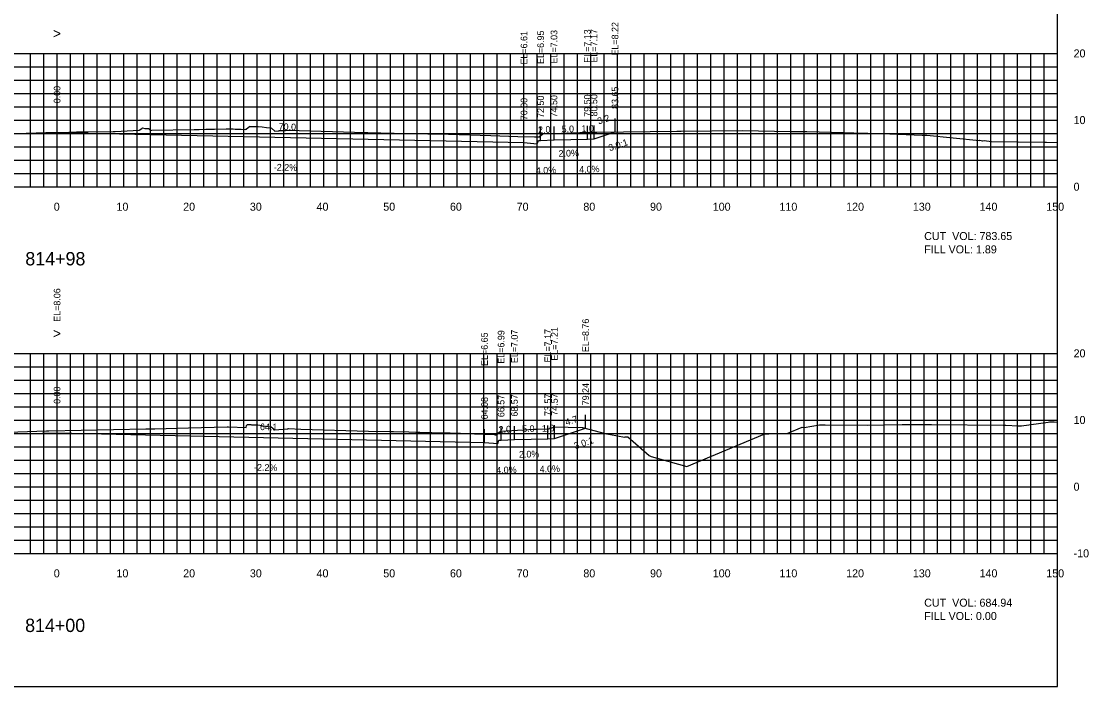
# Model space of a CAD drawing. Extents: x 1797419 to 1809236, y 248759 to 251512.
# Drawn here: x 1805005.6 to 1805165.7, y 250854.9 to 250954.7 of the extents above; entities that cross this region are included whole.
import ezdxf

# ---------------------------------------------------------------- set-up
doc = ezdxf.new("R2010")
doc.units = 0
for name, color, linetype in [('1', 7, 'Continuous'), ('10', 7, 'Continuous'), ('3', 7, 'Continuous'), ('31', 7, 'Continuous'), ('4', 7, 'Continuous'), ('60', 7, 'Continuous'), ('ANNO-TXT', 7, 'Continuous'), ('CL-CNST', 7, 'Continuous'), ('Level 62', 7, 'Continuous'), ('M-ROADS', 7, 'Continuous')]:
    doc.layers.add(name, color=color, linetype=linetype)

msp = doc.modelspace()

# ---------------------------------------------------------------- linework, layer by layer
for p, q in [((1805011, 250938.04), (1805011, 250940.04)), ((1805094.65, 250938.11), (1805094.65, 250940.11)), ((1805081, 250936.5), (1805081, 250938.5)), ((1805083.5, 250936.84), (1805083.5, 250938.84)), ((1805085.5, 250936.92), (1805085.5, 250938.92)), ((1805090.5, 250937.02), (1805090.5, 250939.02)), ((1805091.5, 250937.06), (1805091.5, 250939.06)), ((1805011, 250892.95), (1805011, 250894.95)), ((1805090.24, 250893.65), (1805090.24, 250895.65)), ((1805075.08, 250891.54), (1805075.08, 250893.54)), ((1805077.57, 250891.88), (1805077.57, 250893.88)), ((1805079.57, 250891.96), (1805079.57, 250893.96)), ((1805084.57, 250892.06), (1805084.57, 250894.06)), ((1805085.57, 250892.1), (1805085.57, 250894.1))]:
    msp.add_line(p, q)
msp.add_lwpolyline([(1804861, 250854.89), (1805161, 250854.89), (1805161, 251044.89), (1804861, 251044.89)], close=True)
at = {"layer": '60'}
for p, q in [((1805161, 250929.89), (1805161, 250949.89)), ((1805161.06, 250949.89), (1805161, 250949.89)), ((1805161.06, 250939.89), (1805161, 250939.89)), ((1804861, 250929.89), (1805161, 250929.89)), ((1805011, 250929.83), (1805011, 250929.89)), ((1805021, 250929.83), (1805021, 250929.89)), ((1805031, 250929.83), (1805031, 250929.89)), ((1805041, 250929.83), (1805041, 250929.89)), ((1805051, 250929.83), (1805051, 250929.89)), ((1805061, 250929.83), (1805061, 250929.89)), ((1805071, 250929.83), (1805071, 250929.89)), ((1805081, 250929.83), (1805081, 250929.89)), ((1805091, 250929.83), (1805091, 250929.89)), ((1805101, 250929.83), (1805101, 250929.89)), ((1805111, 250929.83), (1805111, 250929.89)), ((1805121, 250929.83), (1805121, 250929.89)), ((1805131, 250929.83), (1805131, 250929.89)), ((1805141, 250929.83), (1805141, 250929.89)), ((1805151, 250929.83), (1805151, 250929.89)), ((1805161, 250929.83), (1805161, 250929.89)), ((1805161.06, 250929.89), (1805161, 250929.89)), ((1805161, 250874.89), (1805161, 250904.89)), ((1805161.06, 250904.89), (1805161, 250904.89)), ((1805161.06, 250894.89), (1805161, 250894.89)), ((1805161.06, 250884.89), (1805161, 250884.89)), ((1804861, 250874.89), (1805161, 250874.89)), ((1805011, 250874.83), (1805011, 250874.89)), ((1805021, 250874.83), (1805021, 250874.89)), ((1805031, 250874.83), (1805031, 250874.89)), ((1805041, 250874.83), (1805041, 250874.89)), ((1805051, 250874.83), (1805051, 250874.89)), ((1805061, 250874.83), (1805061, 250874.89)), ((1805071, 250874.83), (1805071, 250874.89)), ((1805081, 250874.83), (1805081, 250874.89)), ((1805091, 250874.83), (1805091, 250874.89)), ((1805101, 250874.83), (1805101, 250874.89)), ((1805111, 250874.83), (1805111, 250874.89)), ((1805121, 250874.83), (1805121, 250874.89)), ((1805131, 250874.83), (1805131, 250874.89)), ((1805141, 250874.83), (1805141, 250874.89)), ((1805151, 250874.83), (1805151, 250874.89)), ((1805161, 250874.83), (1805161, 250874.89)), ((1805161.06, 250874.89), (1805161, 250874.89))]:
    msp.add_line(p, q, dxfattribs=at)
at = {"layer": 'CL-CNST'}
for points in [[(1804917.9, 250940.91), (1804929.25, 250937.13), (1804937.25, 250936.81), (1804937.58, 250936.81), (1804937.74, 250936.31), (1804939.74, 250936.48), (1805011, 250938.04), (1805081, 250936.5), (1805083, 250936.34), (1805083.17, 250936.84), (1805083.5, 250936.84), (1805085.5, 250936.92), (1805090.5, 250937.02), (1805091.5, 250937.06), (1805094.65, 250938.11)], [(1804934.67, 250894.94), (1804942.5, 250892.33), (1804950.5, 250892.01), (1804950.83, 250892.01), (1804951, 250891.51), (1804953, 250891.68), (1805011, 250892.95), (1805075.08, 250891.54), (1805077.08, 250891.38), (1805077.24, 250891.88), (1805077.57, 250891.88), (1805079.57, 250891.96), (1805084.57, 250892.06), (1805085.57, 250892.1), (1805090.24, 250893.65)]]:
    msp.add_lwpolyline(points, dxfattribs=at)
at = {"layer": 'Level 62'}
for p, q in [((1804861, 250949.89), (1805161, 250949.89)), ((1805007, 250929.89), (1805007, 250949.89)), ((1805009, 250929.89), (1805009, 250949.89)), ((1805011, 250929.89), (1805011, 250949.89)), ((1805013, 250929.89), (1805013, 250949.89)), ((1805015, 250929.89), (1805015, 250949.89)), ((1805017, 250929.89), (1805017, 250949.89)), ((1805019, 250929.89), (1805019, 250949.89)), ((1805021, 250929.89), (1805021, 250949.89)), ((1805023, 250929.89), (1805023, 250949.89)), ((1805025, 250929.89), (1805025, 250949.89)), ((1805027, 250929.89), (1805027, 250949.89)), ((1805029, 250929.89), (1805029, 250949.89)), ((1805031, 250929.89), (1805031, 250949.89)), ((1805033, 250929.89), (1805033, 250949.89)), ((1805035, 250929.89), (1805035, 250949.89)), ((1805037, 250929.89), (1805037, 250949.89)), ((1805039, 250929.89), (1805039, 250949.89)), ((1805041, 250929.89), (1805041, 250949.89)), ((1805043, 250929.89), (1805043, 250949.89)), ((1805045, 250929.89), (1805045, 250949.89)), ((1805047, 250929.89), (1805047, 250949.89)), ((1805049, 250929.89), (1805049, 250949.89)), ((1805051, 250929.89), (1805051, 250949.89)), ((1805053, 250929.89), (1805053, 250949.89)), ((1805055, 250929.89), (1805055, 250949.89)), ((1805057, 250929.89), (1805057, 250949.89)), ((1805059, 250929.89), (1805059, 250949.89)), ((1805061, 250929.89), (1805061, 250949.89)), ((1805063, 250929.89), (1805063, 250949.89)), ((1805065, 250929.89), (1805065, 250949.89)), ((1805067, 250929.89), (1805067, 250949.89)), ((1805069, 250929.89), (1805069, 250949.89)), ((1805071, 250929.89), (1805071, 250949.89)), ((1805073, 250929.89), (1805073, 250949.89)), ((1805075, 250929.89), (1805075, 250949.89)), ((1805077, 250929.89), (1805077, 250949.89)), ((1805079, 250929.89), (1805079, 250949.89)), ((1805081, 250929.89), (1805081, 250949.89)), ((1805083, 250929.89), (1805083, 250949.89)), ((1805085, 250929.89), (1805085, 250949.89)), ((1805087, 250929.89), (1805087, 250949.89)), ((1805089, 250929.89), (1805089, 250949.89)), ((1805091, 250929.89), (1805091, 250949.89)), ((1805093, 250929.89), (1805093, 250949.89)), ((1805095, 250929.89), (1805095, 250949.89)), ((1805097, 250929.89), (1805097, 250949.89)), ((1805099, 250929.89), (1805099, 250949.89)), ((1805101, 250929.89), (1805101, 250949.89)), ((1805103, 250929.89), (1805103, 250949.89)), ((1805105, 250929.89), (1805105, 250949.89)), ((1805107, 250929.89), (1805107, 250949.89)), ((1805109, 250929.89), (1805109, 250949.89)), ((1805111, 250929.89), (1805111, 250949.89)), ((1805113, 250929.89), (1805113, 250949.89)), ((1805115, 250929.89), (1805115, 250949.89)), ((1805117, 250929.89), (1805117, 250949.89)), ((1805119, 250929.89), (1805119, 250949.89)), ((1805121, 250929.89), (1805121, 250949.89)), ((1805123, 250929.89), (1805123, 250949.89)), ((1805125, 250929.89), (1805125, 250949.89)), ((1805127, 250929.89), (1805127, 250949.89)), ((1805129, 250929.89), (1805129, 250949.89)), ((1805131, 250929.89), (1805131, 250949.89)), ((1805133, 250929.89), (1805133, 250949.89)), ((1805135, 250929.89), (1805135, 250949.89)), ((1805137, 250929.89), (1805137, 250949.89)), ((1805139, 250929.89), (1805139, 250949.89)), ((1805141, 250929.89), (1805141, 250949.89)), ((1805143, 250929.89), (1805143, 250949.89)), ((1805145, 250929.89), (1805145, 250949.89)), ((1805147, 250929.89), (1805147, 250949.89)), ((1805149, 250929.89), (1805149, 250949.89)), ((1805151, 250929.89), (1805151, 250949.89)), ((1805153, 250929.89), (1805153, 250949.89)), ((1805155, 250929.89), (1805155, 250949.89)), ((1805157, 250929.89), (1805157, 250949.89)), ((1805159, 250929.89), (1805159, 250949.89)), ((1805161, 250929.89), (1805161, 250949.89)), ((1804861, 250947.89), (1805161, 250947.89)), ((1804861, 250945.89), (1805161, 250945.89)), ((1804861, 250943.89), (1805161, 250943.89)), ((1804861, 250941.89), (1805161, 250941.89)), ((1804861, 250939.89), (1805161, 250939.89)), ((1804861, 250937.89), (1805161, 250937.89)), ((1804861, 250935.89), (1805161, 250935.89)), ((1804861, 250933.89), (1805161, 250933.89)), ((1804861, 250931.89), (1805161, 250931.89)), ((1804861, 250929.89), (1805161, 250929.89)), ((1804861, 250904.89), (1805161, 250904.89)), ((1805007, 250874.89), (1805007, 250904.89)), ((1805009, 250874.89), (1805009, 250904.89)), ((1805011, 250874.89), (1805011, 250904.89)), ((1805013, 250874.89), (1805013, 250904.89)), ((1805015, 250874.89), (1805015, 250904.89)), ((1805017, 250874.89), (1805017, 250904.89)), ((1805019, 250874.89), (1805019, 250904.89)), ((1805021, 250874.89), (1805021, 250904.89)), ((1805023, 250874.89), (1805023, 250904.89)), ((1805025, 250874.89), (1805025, 250904.89)), ((1805027, 250874.89), (1805027, 250904.89)), ((1805029, 250874.89), (1805029, 250904.89)), ((1805031, 250874.89), (1805031, 250904.89)), ((1805033, 250874.89), (1805033, 250904.89)), ((1805035, 250874.89), (1805035, 250904.89)), ((1805037, 250874.89), (1805037, 250904.89)), ((1805039, 250874.89), (1805039, 250904.89)), ((1805041, 250874.89), (1805041, 250904.89)), ((1805043, 250874.89), (1805043, 250904.89)), ((1805045, 250874.89), (1805045, 250904.89)), ((1805047, 250874.89), (1805047, 250904.89)), ((1805049, 250874.89), (1805049, 250904.89)), ((1805051, 250874.89), (1805051, 250904.89)), ((1805053, 250874.89), (1805053, 250904.89)), ((1805055, 250874.89), (1805055, 250904.89)), ((1805057, 250874.89), (1805057, 250904.89)), ((1805059, 250874.89), (1805059, 250904.89)), ((1805061, 250874.89), (1805061, 250904.89)), ((1805063, 250874.89), (1805063, 250904.89)), ((1805065, 250874.89), (1805065, 250904.89)), ((1805067, 250874.89), (1805067, 250904.89)), ((1805069, 250874.89), (1805069, 250904.89)), ((1805071, 250874.89), (1805071, 250904.89)), ((1805073, 250874.89), (1805073, 250904.89)), ((1805075, 250874.89), (1805075, 250904.89)), ((1805077, 250874.89), (1805077, 250904.89)), ((1805079, 250874.89), (1805079, 250904.89)), ((1805081, 250874.89), (1805081, 250904.89)), ((1805083, 250874.89), (1805083, 250904.89)), ((1805085, 250874.89), (1805085, 250904.89)), ((1805087, 250874.89), (1805087, 250904.89)), ((1805089, 250874.89), (1805089, 250904.89)), ((1805091, 250874.89), (1805091, 250904.89)), ((1805093, 250874.89), (1805093, 250904.89)), ((1805095, 250874.89), (1805095, 250904.89)), ((1805097, 250874.89), (1805097, 250904.89)), ((1805099, 250874.89), (1805099, 250904.89)), ((1805101, 250874.89), (1805101, 250904.89)), ((1805103, 250874.89), (1805103, 250904.89)), ((1805105, 250874.89), (1805105, 250904.89)), ((1805107, 250874.89), (1805107, 250904.89)), ((1805109, 250874.89), (1805109, 250904.89)), ((1805111, 250874.89), (1805111, 250904.89)), ((1805113, 250874.89), (1805113, 250904.89)), ((1805115, 250874.89), (1805115, 250904.89)), ((1805117, 250874.89), (1805117, 250904.89)), ((1805119, 250874.89), (1805119, 250904.89)), ((1805121, 250874.89), (1805121, 250904.89)), ((1805123, 250874.89), (1805123, 250904.89)), ((1805125, 250874.89), (1805125, 250904.89)), ((1805127, 250874.89), (1805127, 250904.89)), ((1805129, 250874.89), (1805129, 250904.89)), ((1805131, 250874.89), (1805131, 250904.89)), ((1805133, 250874.89), (1805133, 250904.89)), ((1805135, 250874.89), (1805135, 250904.89)), ((1805137, 250874.89), (1805137, 250904.89)), ((1805139, 250874.89), (1805139, 250904.89)), ((1805141, 250874.89), (1805141, 250904.89)), ((1805143, 250874.89), (1805143, 250904.89)), ((1805145, 250874.89), (1805145, 250904.89)), ((1805147, 250874.89), (1805147, 250904.89)), ((1805149, 250874.89), (1805149, 250904.89)), ((1805151, 250874.89), (1805151, 250904.89)), ((1805153, 250874.89), (1805153, 250904.89)), ((1805155, 250874.89), (1805155, 250904.89)), ((1805157, 250874.89), (1805157, 250904.89)), ((1805159, 250874.89), (1805159, 250904.89)), ((1805161, 250874.89), (1805161, 250904.89)), ((1804861, 250902.89), (1805161, 250902.89)), ((1804861, 250900.89), (1805161, 250900.89)), ((1804861, 250898.89), (1805161, 250898.89)), ((1804861, 250896.89), (1805161, 250896.89)), ((1804861, 250894.89), (1805161, 250894.89)), ((1804861, 250892.89), (1805161, 250892.89)), ((1804861, 250890.89), (1805161, 250890.89)), ((1804861, 250888.89), (1805161, 250888.89)), ((1804861, 250886.89), (1805161, 250886.89)), ((1804861, 250884.89), (1805161, 250884.89)), ((1804861, 250882.89), (1805161, 250882.89)), ((1804861, 250880.89), (1805161, 250880.89)), ((1804861, 250878.89), (1805161, 250878.89)), ((1804861, 250876.89), (1805161, 250876.89)), ((1804861, 250874.89), (1805161, 250874.89))]:
    msp.add_line(p, q, dxfattribs=at)
at = {"layer": 'M-ROADS'}
for points in [[(1805000.44, 250937.71), (1805009.31, 250938.01), (1805010.87, 250938.04), (1805012.76, 250938.08), (1805013.41, 250938.09), (1805013.92, 250938.1), (1805014.7, 250938.11), (1805015.26, 250938.12), (1805015.26, 250938.12), (1805015.68, 250938.13), (1805019.39, 250938.18), (1805019.71, 250938.19), (1805023.28, 250938.37), (1805023.7, 250938.64), (1805023.8, 250938.74), (1805024.14, 250938.63), (1805024.76, 250938.62), (1805024.77, 250938.6), (1805024.77, 250938.57), (1805024.77, 250938.57), (1805024.78, 250938.59), (1805024.79, 250938.61), (1805024.79, 250938.61), (1805024.8, 250938.59), (1805024.81, 250938.54), (1805024.82, 250938.5), (1805024.82, 250938.5), (1805024.84, 250938.49), (1805024.86, 250938.47), (1805024.86, 250938.46), (1805024.88, 250938.44), (1805024.92, 250938.4), (1805024.94, 250938.37), (1805024.96, 250938.37), (1805024.99, 250938.36), (1805025.01, 250938.35), (1805025.02, 250938.35), (1805025.03, 250938.34), (1805025.21, 250938.37), (1805031.55, 250938.47), (1805032.31, 250938.48), (1805033.29, 250938.5), (1805034.58, 250938.52), (1805036.37, 250938.56), (1805037.12, 250938.57), (1805037.39, 250938.56), (1805037.68, 250938.54), (1805037.89, 250938.53), (1805038.05, 250938.53), (1805038.17, 250938.52), (1805038.27, 250938.52), (1805038.35, 250938.51), (1805038.42, 250938.51), (1805038.47, 250938.51), (1805038.52, 250938.5), (1805038.57, 250938.5), (1805038.6, 250938.5), (1805039.23, 250938.46), (1805039.31, 250938.53), (1805039.33, 250938.53), (1805039.89, 250938.96), (1805039.92, 250938.93), (1805040.04, 250938.93), (1805040.35, 250938.9), (1805040.46, 250938.9), (1805040.68, 250938.9), (1805040.82, 250938.9), (1805041.02, 250938.9), (1805041.17, 250938.9), (1805041.77, 250938.85), (1805042.4, 250938.78), (1805043.06, 250938.73), (1805043.13, 250938.66), (1805043.63, 250938.24), (1805044.14, 250938.29), (1805044.17, 250938.29), (1805044.2, 250938.29), (1805044.24, 250938.29), (1805044.29, 250938.29), (1805044.34, 250938.3), (1805044.4, 250938.3), (1805044.47, 250938.3), (1805044.56, 250938.31), (1805044.66, 250938.31), (1805044.8, 250938.32), (1805044.98, 250938.33), (1805045.22, 250938.34), (1805045.57, 250938.35), (1805045.57, 250938.35), (1805045.63, 250938.35), (1805057.23, 250938.03), (1805057.57, 250938.02), (1805063.5, 250937.89), (1805069.68, 250937.75), (1805076.04, 250937.56), (1805080.09, 250937.44), (1805082.56, 250937.37), (1805083.09, 250937.39), (1805083.09, 250937.39), (1805083.15, 250937.39), (1805083.16, 250937.39), (1805083.18, 250937.39), (1805083.19, 250937.39), (1805083.2, 250937.39), (1805083.2, 250937.39), (1805083.21, 250937.39), (1805083.21, 250937.39), (1805083.21, 250937.39), (1805083.22, 250937.39), (1805083.22, 250937.39), (1805083.26, 250937.39), (1805083.83, 250937.83), (1805083.84, 250937.84), (1805090.77, 250938.06), (1805090.89, 250938.07), (1805090.9, 250937.96), (1805090.9, 250938.07), (1805090.98, 250938.08), (1805090.99, 250938.08), (1805091.03, 250938.08), (1805091.9, 250938.08), (1805103.94, 250938.21), (1805104.02, 250938.21), (1805104.54, 250938.21), (1805113.72, 250938.3), (1805121.02, 250938.19), (1805121.3, 250938.19), (1805123.43, 250938.16), (1805128.96, 250938.03), (1805131.96, 250937.92), (1805132.44, 250937.91), (1805132.54, 250937.91), (1805134.15, 250937.86), (1805135.85, 250937.84), (1805140.69, 250937.63), (1805141.41, 250937.61), (1805149.29, 250936.84), (1805149.34, 250936.86), (1805149.73, 250936.79), (1805149.8, 250936.78), (1805149.98, 250936.84), (1805151.07, 250936.68), (1805159.1, 250936.57), (1805159.33, 250936.56), (1805161, 250936.53)], [(1804997.91, 250892.86), (1805009.41, 250893.25), (1805009.74, 250893.26), (1805024.31, 250893.55), (1805025.67, 250893.58), (1805030.72, 250893.72), (1805036.5, 250893.89), (1805036.58, 250893.88), (1805036.7, 250893.87), (1805039.33, 250893.76), (1805039.38, 250894.05), (1805039.54, 250894.23), (1805039.71, 250894.23), (1805039.79, 250894.23), (1805039.9, 250894.23), (1805040, 250894.21), (1805040.03, 250894.21), (1805040.13, 250894.19), (1805040.38, 250894.17), (1805040.62, 250894.17), (1805040.73, 250894.17), (1805040.97, 250894.17), (1805041.09, 250894.17), (1805041.38, 250894.13), (1805042.26, 250893.99), (1805043.1, 250893.89), (1805043.35, 250893.68), (1805043.65, 250893.4), (1805045.5, 250893.57), (1805045.59, 250893.59), (1805045.68, 250893.6), (1805047.54, 250893.54), (1805057.68, 250893.22), (1805060.96, 250893.16), (1805061.45, 250893.15), (1805063.73, 250893.11), (1805063.74, 250893.11), (1805064.77, 250893.09), (1805065.37, 250893.07), (1805068.99, 250892.99), (1805069.37, 250892.97), (1805069.94, 250892.95), (1805070.95, 250892.92), (1805071.47, 250892.91), (1805073.57, 250892.83), (1805076.59, 250892.74), (1805076.59, 250892.73), (1805076.61, 250892.7), (1805076.61, 250892.69), (1805076.95, 250892.69), (1805077.17, 250892.95), (1805077.48, 250893.24), (1805082.6, 250893.51), (1805082.88, 250893.51), (1805084.48, 250893.56), (1805084.53, 250893.56), (1805084.6, 250893.56), (1805084.73, 250893.58), (1805084.85, 250893.64), (1805084.95, 250893.62), (1805085.5, 250893.87), (1805089.73, 250893.77), (1805089.78, 250893.77), (1805093.39, 250892.82), (1805093.98, 250892.71), (1805096.05, 250892.34), (1805096.16, 250892.35), (1805096.56, 250892.37), (1805099.77, 250889.58), (1805100.06, 250889.4), (1805105.39, 250887.94), (1805117.09, 250892.8), (1805117.63, 250892.8), (1805117.71, 250892.8), (1805119.57, 250892.87), (1805120.49, 250892.91), (1805120.58, 250892.91), (1805122.71, 250893.81), (1805122.99, 250893.77), (1805125.31, 250894.17), (1805126.14, 250894.17), (1805132.47, 250894.13), (1805137.7, 250894.21), (1805138.22, 250894.23), (1805138.24, 250894.23), (1805138.68, 250894.22), (1805138.7, 250894.22), (1805140.24, 250894.24), (1805142.08, 250894.23), (1805152.85, 250894.12), (1805153.24, 250894.13), (1805155.1, 250894.04), (1805155.3, 250894.03), (1805155.59, 250894.02), (1805159.61, 250894.58), (1805159.78, 250894.61), (1805159.87, 250894.61), (1805160.09, 250894.61), (1805160.34, 250894.61), (1805160.46, 250894.61), (1805160.48, 250894.61), (1805161, 250894.57)]]:
    msp.add_lwpolyline(points, dxfattribs=at)

# ---------------------------------------------------------------- texts
for p in [(1805093.86, 250935.21), (1805088.7, 250890.5)]:
    msp.add_text('3.0:1', height=1, rotation=18.4349).set_placement(p)
at = {"layer": '1'}
for s, p in [('814+98', (1805006.24, 250918.09)), ('814+00', (1805006.21, 250863.09))]:
    msp.add_text(s, height=2, dxfattribs=at).set_placement(p)
at = {"layer": '10'}
for s, p in [('0', (1805010.5, 250926.29)), ('10', (1805019.9, 250926.29)), ('20', (1805029.9, 250926.29)), ('30', (1805039.9, 250926.29)), ('40', (1805049.9, 250926.29)), ('50', (1805059.9, 250926.29)), ('60', (1805069.9, 250926.29)), ('70', (1805079.9, 250926.29)), ('80', (1805089.9, 250926.29)), ('90', (1805099.9, 250926.29)), ('100', (1805109.3, 250926.29)), ('110', (1805119.3, 250926.29)), ('120', (1805129.3, 250926.29)), ('130', (1805139.3, 250926.29)), ('140', (1805149.3, 250926.29)), ('150', (1805159.3, 250926.29)), ('0', (1805010.5, 250871.29)), ('10', (1805019.9, 250871.29)), ('20', (1805029.9, 250871.29)), ('30', (1805039.9, 250871.29)), ('40', (1805049.9, 250871.29)), ('50', (1805059.9, 250871.29)), ('60', (1805069.9, 250871.29)), ('70', (1805079.9, 250871.29)), ('80', (1805089.9, 250871.29)), ('90', (1805099.9, 250871.29)), ('100', (1805109.3, 250871.29)), ('110', (1805119.3, 250871.29)), ('120', (1805129.3, 250871.29)), ('130', (1805139.3, 250871.29)), ('140', (1805149.3, 250871.29)), ('150', (1805159.3, 250871.29))]:
    msp.add_text(s, height=1.2, dxfattribs=at).set_placement(p)
at = {"layer": '3'}
for s, p in [('EL=8.22', (1805095.15, 250949.57)), ('EL=6.61', (1805081.5, 250948.22)), ('EL=6.95', (1805084, 250948.3)), ('EL=7.03', (1805086, 250948.38)), ('EL=7.13', (1805091, 250948.48)), ('EL=7.17', (1805092, 250948.52)), ('0.00', (1805011.5, 250942.41)), ('83.65', (1805095.15, 250941.56)), ('70.00', (1805081.5, 250939.87)), ('72.50', (1805084, 250940.21)), ('74.50', (1805086, 250940.29)), ('79.50', (1805091, 250940.39)), ('80.50', (1805092, 250940.43)), ('EL=8.06', (1805011.5, 250909.63)), ('EL=8.76', (1805090.74, 250905.07)), ('EL=6.65', (1805075.58, 250903.01)), ('EL=6.99', (1805078.07, 250903.34)), ('EL=7.07', (1805080.07, 250903.42)), ('EL=7.17', (1805085.07, 250903.52)), ('EL=7.21', (1805086.07, 250903.81)), ('0.00', (1805011.5, 250897.31)), ('79.24', (1805090.74, 250897.1)), ('64.08', (1805075.58, 250894.99)), ('66.57', (1805078.07, 250895.32)), ('68.57', (1805080.07, 250895.4)), ('73.57', (1805085.07, 250895.5)), ('74.57', (1805086.07, 250895.54))]:
    msp.add_text(s, height=1, rotation=90, dxfattribs=at).set_placement(p)
at = {"layer": '31'}
for s, p in [('20', (1805163.4, 250949.29)), ('10', (1805163.4, 250939.29)), ('0', (1805163.4, 250929.29)), ('20', (1805163.4, 250904.29)), ('10', (1805163.4, 250894.29)), ('0', (1805163.4, 250884.29)), ('-10', (1805163.4, 250874.29))]:
    msp.add_text(s, height=1.2, dxfattribs=at).set_placement(p)
at = {"layer": '4'}
for s, rotation, p in [('70.0', 358.7397, (1805044.21, 250938.41)), ('3.2', 18.4349, (1805092.2, 250939.22)), ('2.0', 2.2906, (1805083.13, 250937.92)), ('5.0', 1.1458, (1805086.65, 250938.04)), ('1.0', 2.2906, (1805089.63, 250938.08)), ('2.0%', 1.1458, (1805086.19, 250934.39)), ('-2.2%', 358.7397, (1805043.48, 250932.33)), ('4.0%', 2.2906, (1805089.29, 250931.96)), ('4.0%', 2.2906, (1805082.79, 250931.8)), ('4.7', 18.4349, (1805087.38, 250894.04)), ('64.1', 358.7397, (1805041.41, 250893.38)), ('2.0', 2.2906, (1805077.21, 250892.96)), ('5.0', 1.1458, (1805080.73, 250893.08)), ('1.0', 2.2906, (1805083.71, 250893.12)), ('2.0%', 1.1458, (1805080.26, 250889.24)), ('-2.2%', 358.7397, (1805040.52, 250887.3)), ('4.0%', 2.2906, (1805076.86, 250886.84)), ('4.0%', 2.2906, (1805083.36, 250887))]:
    msp.add_text(s, height=1, rotation=rotation, dxfattribs=at).set_placement(p)
at = {"layer": '60'}
for p in [(1805010.39, 250952.14), (1805010.39, 250907.14)]:
    msp.add_text('>', height=1.5, dxfattribs=at).set_placement(p)
at = {"layer": 'ANNO-TXT'}
for s, p in [('CUT  VOL: 783.65', (1805141, 250921.89)), ('FILL VOL: 1.89', (1805141, 250919.89)), ('CUT  VOL: 684.94', (1805141, 250866.89)), ('FILL VOL: 0.00', (1805141, 250864.89))]:
    msp.add_text(s, height=1.2, dxfattribs=at).set_placement(p)

doc.saveas('drawing.dxf')
